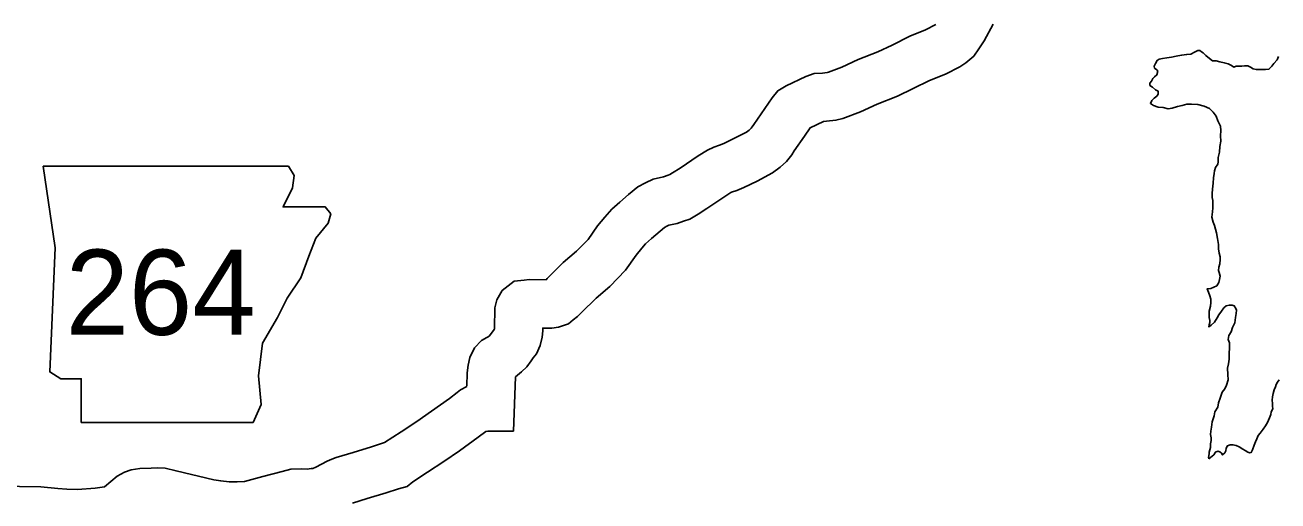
# Model space of a CAD drawing. Extents: x 670147 to 673275, y 705573 to 707613.
# Drawn here: x 670703 to 670819.6, y 707059.4 to 707103.7 of the extents above; entities that cross this region are included whole.
import ezdxf

# ---------------------------------------------------------------- set-up
doc = ezdxf.new("R2010")
doc.units = 0
for name, color, linetype in [('10', 7, 'Continuous'), ('21', 7, 'Continuous'), ('9', 7, 'Continuous')]:
    doc.layers.add(name, color=color, linetype=linetype)

msp = doc.modelspace()

# ---------------------------------------------------------------- linework, layer by layer
at = {"layer": '10'}
for points in [[(670744.09, 707070.07), (670744.13, 707071.31), (670744.22, 707072.03), (670744.37, 707072.76), (670744.81, 707073.66), (670745.47, 707074.33), (670745.97, 707074.6), (670746.08, 707074.67), (670746.2, 707074.77), (670746.28, 707074.85), (670746.4, 707075.01), (670746.63, 707075.36), (670746.66, 707075.4), (670746.66, 707075.44), (670746.7, 707077.36), (670746.9, 707078.12), (670747.38, 707078.98), (670748.5, 707079.85), (670749.43, 707079.95), (670749.9, 707080), (670751.47, 707079.99), (670751.57, 707080.09), (670753.07, 707081.59), (670754.31, 707082.63), (670755.37, 707083.74), (670756.25, 707084.99), (670756.92, 707085.82), (670757.57, 707086.55), (670758.33, 707087.21), (670759.15, 707087.93), (670759.99, 707088.62), (670760.71, 707089), (670761.43, 707089.33), (670762.38, 707089.55), (670762.81, 707089.71), (670762.99, 707089.77), (670763.24, 707089.92), (670763.95, 707090.37), (670765.63, 707091.51), (670766.49, 707092.05), (670767.06, 707092.32), (670767.6, 707092.5), (670768.01, 707092.67), (670769.07, 707093.18), (670770.11, 707093.73), (670770.36, 707093.92), (670770.54, 707094.08), (670770.64, 707094.21), (670770.78, 707094.43), (670771.81, 707095.91), (670772.49, 707096.92), (670773.02, 707097.57), (670773.81, 707098.04), (670775.62, 707098.91), (670776.4, 707099.19), (670777.19, 707099.22), (670777.63, 707099.27), (670777.75, 707099.3), (670778.98, 707099.77), (670780.51, 707100.47), (670782.34, 707101.2), (670783.65, 707101.82), (670785.3, 707102.65), (670786.75, 707103.23), (670787.73, 707103.73)], [(670748.45, 707065.9), (670748.62, 707070.94), (670749.19, 707071.4), (670749.68, 707071.87), (670750.09, 707072.44), (670750.28, 707072.72), (670750.57, 707073.08), (670750.93, 707073.86), (670751.11, 707074.63), (670751.16, 707075.22), (670751.16, 707075.49), (670752, 707075.49), (670752.63, 707075.57), (670753.56, 707075.89), (670754, 707076.26), (670754.4, 707076.55), (670754.76, 707076.92), (670756.12, 707078.27), (670757.39, 707079.34), (670758.85, 707080.87), (670759.85, 707082.28), (670760.37, 707082.92), (670760.73, 707083.34), (670761.28, 707083.81), (670762.07, 707084.51), (670762.49, 707084.85), (670762.7, 707084.96), (670762.9, 707085.05), (670763.66, 707085.23), (670764.25, 707085.44), (670764.85, 707085.63), (670765.61, 707086.09), (670766.43, 707086.61), (670768.09, 707087.74), (670768.64, 707088.09), (670768.72, 707088.13), (670769.2, 707088.28), (670769.86, 707088.57), (670771.1, 707089.16), (670772.52, 707089.92), (670773.25, 707090.45), (670773.82, 707090.99), (670774.34, 707091.62), (670774.56, 707091.99), (670775.52, 707093.36), (670776.03, 707094.11), (670777.28, 707094.72), (670777.54, 707094.73), (670778.43, 707094.83), (670779.08, 707094.99), (670780.72, 707095.62), (670782.27, 707096.33), (670784.15, 707097.07), (670785.63, 707097.78), (670787.14, 707098.54), (670788.62, 707099.13), (670789.95, 707099.81), (670790.52, 707100.17), (670791.25, 707100.8), (670791.73, 707101.46), (670792.23, 707102.22), (670793.06, 707103.76)], [(670710.38, 707060.7), (670711.58, 707061.7), (670712.24, 707062.06), (670712.87, 707062.28), (670713.66, 707062.41), (670714.72, 707062.45), (670715.34, 707062.49), (670716.02, 707062.46), (670717.05, 707062.19), (670720.55, 707061.37), (670721.2, 707061.26), (670721.97, 707061.17), (670722.73, 707061.17), (670723.4, 707061.2), (670724.09, 707061.39), (670725.11, 707061.67), (670726.91, 707062.14), (670727.71, 707062.34), (670728.75, 707062.39), (670729.23, 707062.37), (670729.62, 707062.41), (670729.78, 707062.43), (670730.06, 707062.53), (670731.1, 707063.09), (670731.54, 707063.28), (670731.95, 707063.44), (670733.51, 707063.92), (670735.22, 707064.44), (670736.43, 707064.84), (670737.98, 707065.84), (670739.45, 707066.8), (670740.81, 707067.75), (670742.47, 707068.93), (670743.19, 707069.49), (670743.52, 707069.73), (670744.1, 707070.05)], [(670733.45, 707059.2), (670734.82, 707059.61), (670736.58, 707060.15), (670737.73, 707060.53), (670738.55, 707060.73), (670739.06, 707061.18), (670740.43, 707062.07), (670741.97, 707063.08), (670743.4, 707064.07), (670745.16, 707065.32), (670745.85, 707065.86), (670746.05, 707065.88), (670748.45, 707065.9)], [(670710.38, 707060.7), (670709.51, 707060.59), (670707.88, 707060.47), (670706.87, 707060.49), (670706.05, 707060.54), (670704.46, 707060.7), (670700.47, 707060.78), (670698.55, 707060.64), (670697.03, 707060.51), (670695.16, 707060.4), (670694.43, 707060.42), (670693.62, 707060.49), (670691.83, 707060.7), (670690.37, 707060.84), (670689.55, 707060.96), (670687.26, 707061.11), (670657.02, 707061.57), (670632.59, 707061.76)]]:
    msp.add_lwpolyline(points, dxfattribs=at)
at = {"layer": '21'}
msp.add_lwpolyline([(670704.67, 707090.57), (670705.81, 707082.95), (670705.3, 707071.41), (670706.32, 707070.77), (670708.22, 707070.77), (670708.22, 707066.71), (670724.21, 707066.71), (670724.97, 707068.36), (670724.72, 707071.03), (670725.1, 707074.07), (670726.49, 707076.48), (670727.38, 707078.26), (670728.65, 707080.16), (670729.41, 707082.19), (670730.05, 707083.84), (670731.19, 707085.24), (670731.44, 707086.12), (670730.93, 707086.76), (670727, 707086.76), (670727.89, 707088.54), (670728.02, 707089.68), (670727.49, 707090.55)], close=True, dxfattribs=at)
at = {"layer": '9'}
for points in [[(670817.53, 707099.54), (670817.24, 707099.6), (670817, 707099.76), (670816.76, 707099.88), (670816.43, 707099.88), (670816.18, 707099.87), (670815.95, 707099.86), (670815.67, 707099.85), (670815.46, 707099.78), (670815.22, 707099.91), (670814.92, 707100.09), (670814.56, 707100.18), (670814.14, 707100.25), (670813.81, 707100.35), (670813.45, 707100.37), (670813.19, 707100.59), (670812.83, 707100.84), (670812.59, 707101.1), (670812.44, 707101.21), (670812.27, 707101.33), (670812.09, 707101.32), (670811.79, 707101.15), (670811.45, 707100.98), (670811.07, 707100.96), (670810.58, 707100.87), (670810.07, 707100.79), (670809.64, 707100.7), (670809.23, 707100.64), (670808.8, 707100.57), (670808.5, 707100.51), (670808.32, 707100.4), (670808.17, 707100.12), (670808.04, 707099.85), (670808.08, 707099.68), (670808.27, 707099.52), (670808.39, 707099.4), (670808.3, 707099.05), (670808.07, 707098.86), (670807.91, 707098.7), (670807.79, 707098.46), (670807.64, 707098.27), (670807.64, 707098.07), (670807.87, 707097.91), (670808.17, 707097.65), (670808.4, 707097.54), (670808.41, 707097.27), (670808.28, 707097.07), (670808.04, 707096.89), (670807.82, 707096.66), (670807.68, 707096.4), (670807.97, 707096.2), (670808.41, 707096.05), (670808.86, 707096.01), (670809.34, 707095.89), (670809.71, 707095.95), (670810.22, 707096.11), (670810.65, 707096.21), (670811.06, 707096.31), (670811.51, 707096.34), (670812.09, 707096.28), (670812.68, 707096.14), (670813.19, 707095.92), (670813.52, 707095.59), (670813.79, 707095.21), (670813.95, 707094.78), (670814.22, 707094.27), (670814.25, 707093.86), (670814.21, 707093.37), (670814.24, 707092.89), (670814.15, 707092.39), (670814.1, 707091.87), (670814, 707091.35), (670814, 707090.96), (670813.95, 707090.74), (670813.75, 707090.42), (670813.64, 707090.13), (670813.63, 707089.88), (670813.56, 707089.47), (670813.53, 707088.98), (670813.47, 707088.42), (670813.42, 707088), (670813.42, 707087.64), (670813.48, 707087.37), (670813.48, 707087.04), (670813.48, 707086.69), (670813.47, 707086.29), (670813.41, 707085.82), (670813.52, 707085.34), (670813.66, 707085.03), (670813.84, 707084.35), (670813.94, 707083.81), (670814.01, 707083.27), (670814.02, 707082.86), (670814.09, 707082.46), (670814.17, 707082.11), (670814.19, 707081.87), (670814.15, 707081.45), (670814.06, 707081.15), (670814.01, 707080.84), (670814.08, 707080.66), (670814.18, 707080.33)], [(670819.61, 707100.75), (670819.47, 707100.45), (670819.18, 707100.12), (670818.98, 707099.85), (670818.71, 707099.58), (670818.4, 707099.54), (670817.99, 707099.54), (670817.53, 707099.54)], [(670814.18, 707080.33), (670814.11, 707080.01), (670814.04, 707079.74), (670813.86, 707079.42), (670813.6, 707079.29), (670813.32, 707079.16), (670812.96, 707079.13), (670813.08, 707078.83), (670813.23, 707078.5), (670813.3, 707078.19), (670813.3, 707077.87), (670813.27, 707077.53), (670813.15, 707077.07), (670813.14, 707076.79), (670813.16, 707076.47), (670813.22, 707076.19), (670813.2, 707075.99), (670813.16, 707075.8), (670813.13, 707075.6), (670813.34, 707075.77), (670813.64, 707076.04), (670813.91, 707076.43), (670814.04, 707076.72), (670814.31, 707077.07), (670814.53, 707077.37), (670814.75, 707077.55), (670815.02, 707077.61), (670815.28, 707077.61), (670815.49, 707077.56), (670815.62, 707077.32), (670815.69, 707077.14), (670815.67, 707076.85), (670815.6, 707076.46), (670815.53, 707075.98), (670815.31, 707075.53), (670815.2, 707075.15), (670814.99, 707074.8), (670814.91, 707074.41), (670815.03, 707074.11), (670815.05, 707073.59), (670815.02, 707073.17), (670815.02, 707072.58), (670814.94, 707072.17), (670814.86, 707071.74), (670814.9, 707071.17), (670814.91, 707070.67), (670814.78, 707070.17), (670814.62, 707069.84), (670814.37, 707069.51), (670814.19, 707068.97), (670814.03, 707068.53), (670813.96, 707068.12), (670813.69, 707067.7), (670813.62, 707067.33), (670813.42, 707066.75), (670813.38, 707066.26), (670813.32, 707065.9), (670813.28, 707065.57), (670813.34, 707065.28), (670813.33, 707065.02), (670813.29, 707064.72), (670813.29, 707064.36), (670813.16, 707063.94), (670813.16, 707063.79), (670813.1, 707063.45), (670813.13, 707063.33)], [(670813.13, 707063.33), (670813.58, 707063.69), (670813.73, 707063.95), (670813.95, 707064.02), (670814.15, 707063.98), (670814.31, 707063.84), (670814.4, 707063.68), (670814.6, 707063.86), (670814.7, 707064.07), (670814.73, 707064.3), (670814.85, 707064.54), (670815.1, 707064.63), (670815.36, 707064.63), (670815.66, 707064.56), (670815.94, 707064.43), (670816.27, 707064.23), (670816.5, 707064.09), (670816.75, 707063.94), (670816.95, 707063.89), (670817.07, 707063.92), (670817.19, 707064.15), (670817.34, 707064.59), (670817.45, 707064.9), (670817.6, 707065.17), (670817.72, 707065.48), (670817.91, 707065.72), (670818.17, 707066.07), (670818.39, 707066.38), (670818.57, 707066.71), (670818.77, 707067.12), (670818.89, 707067.45), (670818.92, 707067.68), (670819.01, 707067.84), (670819.07, 707068.01), (670819.05, 707068.19), (670819.04, 707068.46), (670819, 707068.78), (670819.05, 707069.09), (670819.12, 707069.41), (670819.21, 707069.74), (670819.31, 707070.02), (670819.38, 707070.24), (670819.5, 707070.46), (670819.68, 707070.66)]]:
    msp.add_lwpolyline(points, dxfattribs=at)

# ---------------------------------------------------------------- texts
at = {"layer": '21'}
msp.add_text('264', height=7.92, dxfattribs=at).set_placement((670706.77, 707074.86))

doc.saveas('drawing.dxf')
